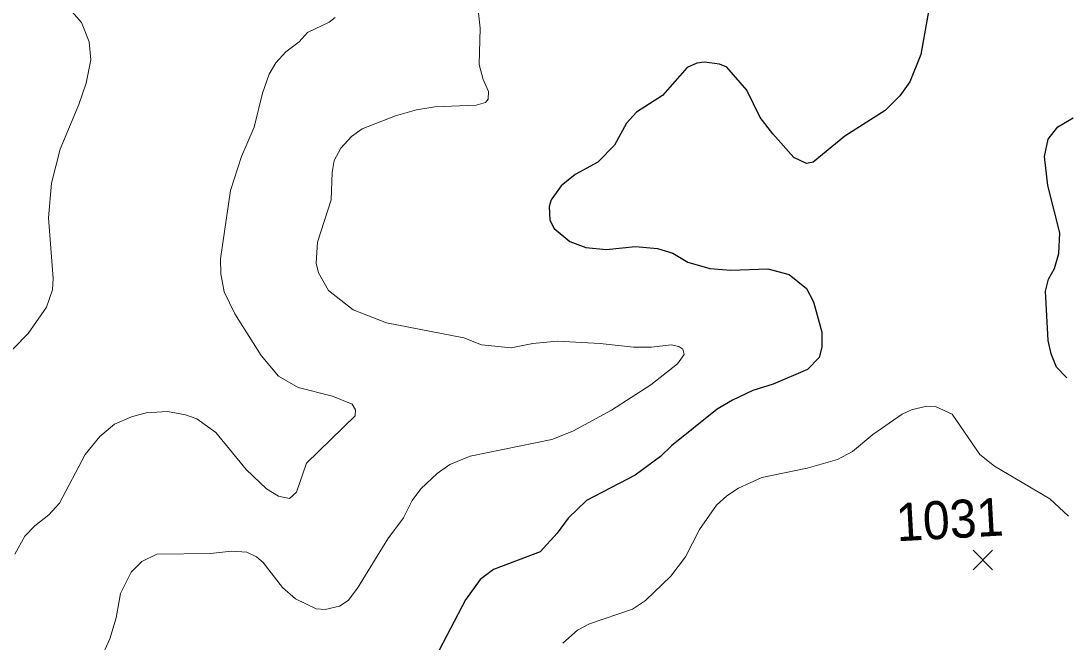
# Model space of a CAD drawing. Extents: x 265 to 291.4, y 7731.5 to 7759.6.
# Drawn here: x 270.954 to 273.156, y 7748.021 to 7749.328 of the extents above; entities that cross this region are included whole.
import ezdxf
from ezdxf.enums import TextEntityAlignment as Align

# ---------------------------------------------------------------- set-up
doc = ezdxf.new("R2010")
doc.units = 0
doc.header["$LTSCALE"] = 0.032
for name, color, linetype, lineweight in [('1', 7, 'Continuous', 25), ('2', 7, 'Continuous', 13), ('21', 7, 'Continuous', 25), ('61', 7, 'Continuous', 13)]:
    doc.layers.add(name, color=color, linetype=linetype, lineweight=lineweight)

msp = doc.modelspace()

# ---------------------------------------------------------------- linework, layer by layer
at = {"layer": '1'}
for points in [[(272.8704, 7749.3717), (272.8497, 7749.2571), (272.8266, 7749.1999), (272.8052, 7749.1704), (272.7749, 7749.1394), (272.6898, 7749.0853), (272.623, 7749.0304), (272.6087, 7749.028), (272.5824, 7749.0407), (272.5379, 7749.0901), (272.5116, 7749.1251), (272.483, 7749.1824), (272.4409, 7749.2309), (272.4257, 7749.2372), (272.3939, 7749.2412), (272.378, 7749.2388), (272.3573, 7749.23), (272.3056, 7749.1712), (272.2507, 7749.1362), (272.23, 7749.1131), (272.2046, 7749.0662), (272.1696, 7749.0304), (272.1219, 7749.0049), (272.0924, 7748.9811), (272.0709, 7748.9517), (272.067, 7748.9373), (272.0686, 7748.9087), (272.0773, 7748.8912), (272.1107, 7748.8641), (272.1441, 7748.8514), (272.1871, 7748.8466), (272.2491, 7748.853), (272.2953, 7748.849), (272.3271, 7748.8395), (272.3589, 7748.8204), (272.4051, 7748.8069), (272.4496, 7748.8037), (272.5276, 7748.8061), (272.5721, 7748.7941), (272.6087, 7748.7647), (272.6238, 7748.7369), (272.6413, 7748.6732), (272.6413, 7748.6414), (272.6357, 7748.6199), (272.6111, 7748.5945), (272.5387, 7748.5634), (272.4957, 7748.5499), (272.4528, 7748.53), (272.421, 7748.5109), (272.3247, 7748.4338), (272.3017, 7748.4115), (272.2483, 7748.3717), (272.1457, 7748.3184), (272.1067, 7748.2818), (272.0837, 7748.25), (272.0479, 7748.211), (271.95, 7748.1737), (271.9214, 7748.1522), (271.8904, 7748.11), (271.8275, 7747.9891)], [(273.1576, 7748.577), (273.1353, 7748.5992), (273.1242, 7748.6271), (273.1178, 7748.6557), (273.1122, 7748.7592), (273.1186, 7748.7846), (273.1313, 7748.8069), (273.1401, 7748.8387), (273.1425, 7748.8817), (273.117, 7748.9819), (273.1106, 7749.0424), (273.1178, 7749.0789), (273.1385, 7749.1052), (273.1703, 7749.1243)]]:
    msp.add_lwpolyline(points, dxfattribs=at)
at = {"layer": '2'}
for points in [[(270.9414, 7749.4305), (270.966, 7749.4019), (270.9994, 7749.382), (271.0217, 7749.3749), (271.0615, 7749.3478), (271.0822, 7749.3247), (271.0978, 7749.284), (271.1013, 7749.246), (271.0917, 7749.1967), (271.0766, 7749.1521), (271.0368, 7749.0583), (271.0185, 7748.9867), (271.0122, 7748.9135), (271.0225, 7748.7862), (271.0209, 7748.7623), (271.0082, 7748.7257), (270.9692, 7748.6701), (270.9064, 7748.6064)], [(271.9182, 7749.3446), (271.9214, 7749.3128), (271.9198, 7749.2364), (271.9278, 7749.2046), (271.9389, 7749.1792), (271.9381, 7749.1633), (271.9325, 7749.1561), (271.9135, 7749.1505), (271.826, 7749.1473), (271.7878, 7749.141), (271.7432, 7749.1283), (271.6732, 7749.1012), (271.6509, 7749.0845), (271.6279, 7749.0599), (271.6143, 7749.0344), (271.6096, 7749.0089), (271.608, 7748.9517), (271.5793, 7748.8626), (271.5762, 7748.818), (271.5809, 7748.7981), (271.6024, 7748.7607), (271.6541, 7748.7202), (271.7241, 7748.6923), (271.8872, 7748.6613), (271.9246, 7748.6462), (271.9866, 7748.6398), (272.0328, 7748.6494), (272.0837, 7748.6541), (272.1744, 7748.6494), (272.2444, 7748.6414), (272.2826, 7748.6414), (272.3239, 7748.6462), (272.3398, 7748.643), (272.3486, 7748.6374), (272.351, 7748.6263), (272.3374, 7748.6064), (272.281, 7748.5619), (272.1982, 7748.5086), (272.1171, 7748.4648), (272.0726, 7748.4473), (271.9007, 7748.4123), (271.8578, 7748.3948), (271.8307, 7748.3757), (271.7965, 7748.3431), (271.7782, 7748.3185), (271.7599, 7748.2819), (271.7273, 7748.2381), (271.6629, 7748.1339), (271.6438, 7748.1085), (271.6255, 7748.0965), (271.5953, 7748.0893), (271.5762, 7748.0909), (271.5324, 7748.1116), (271.5054, 7748.1355), (271.4648, 7748.188), (271.4505, 7748.1999), (271.4298, 7748.2103), (271.398, 7748.2119), (271.3534, 7748.2071), (271.2405, 7748.2055), (271.2087, 7748.1904), (271.1864, 7748.1681), (271.1641, 7748.1228), (271.1546, 7748.0719), (271.1418, 7748.0273), (271.1211, 7747.9828)], [(271.5555, 7748.3972), (271.6581, 7748.4966), (271.6589, 7748.5094), (271.6517, 7748.5213), (271.6104, 7748.538), (271.538, 7748.5563), (271.4966, 7748.5802), (271.46, 7748.6239), (271.4051, 7748.7114), (271.3821, 7748.7576), (271.3757, 7748.7958), (271.3749, 7748.8276), (271.3956, 7748.9708), (271.4187, 7749.0424), (271.4457, 7749.1044), (271.4632, 7749.176), (271.4775, 7749.2158), (271.491, 7749.2396), (271.5125, 7749.2627), (271.5404, 7749.2842), (271.5579, 7749.3033), (271.6032, 7749.3255), (271.6159, 7749.3351)], [(273.1608, 7748.2858), (273.1218, 7748.3224), (273.0049, 7748.3908), (272.974, 7748.4158), (272.9158, 7748.5006), (272.8808, 7748.5165), (272.8617, 7748.5173), (272.8299, 7748.5094), (272.8107, 7748.5006), (272.7487, 7748.4577), (272.7058, 7748.4219), (272.6739, 7748.4052), (272.6103, 7748.3869), (272.5148, 7748.367), (272.4655, 7748.3447), (272.4409, 7748.3288), (272.4194, 7748.3089), (272.3836, 7748.258), (272.3541, 7748.1999), (272.3231, 7748.1594), (272.2698, 7748.1084), (272.2428, 7748.0901), (272.1521, 7748.0591), (272.1266, 7748.0456), (272.0956, 7748.0186)], [(270.9414, 7748.2055), (270.9628, 7748.2437), (270.9835, 7748.2652), (271.013, 7748.2882), (271.0352, 7748.3129), (271.0893, 7748.4155), (271.1203, 7748.4537), (271.1514, 7748.4791), (271.1872, 7748.495), (271.2182, 7748.503), (271.2627, 7748.5062), (271.3009, 7748.499), (271.3248, 7748.4903), (271.3646, 7748.4616)], [(271.3646, 7748.4616), (271.429, 7748.3837), (271.4712, 7748.3431), (271.4966, 7748.328), (271.5197, 7748.3232), (271.5348, 7748.3359), (271.5555, 7748.3972)]]:
    msp.add_lwpolyline(points, dxfattribs=at)
at = {"layer": '21'}
for p, q in [((272.9598, 7748.2142), (273.001, 7748.173)), ((273.001, 7748.2142), (272.9598, 7748.173))]:
    msp.add_line(p, q, dxfattribs=at)

# ---------------------------------------------------------------- texts
at = {"layer": '61', "width": 0.95}
msp.add_text('1031', height=0.08, rotation=3.179, dxfattribs=at).set_placement((272.9127, 7748.239), align=Align.CENTER)

doc.saveas('drawing.dxf')
